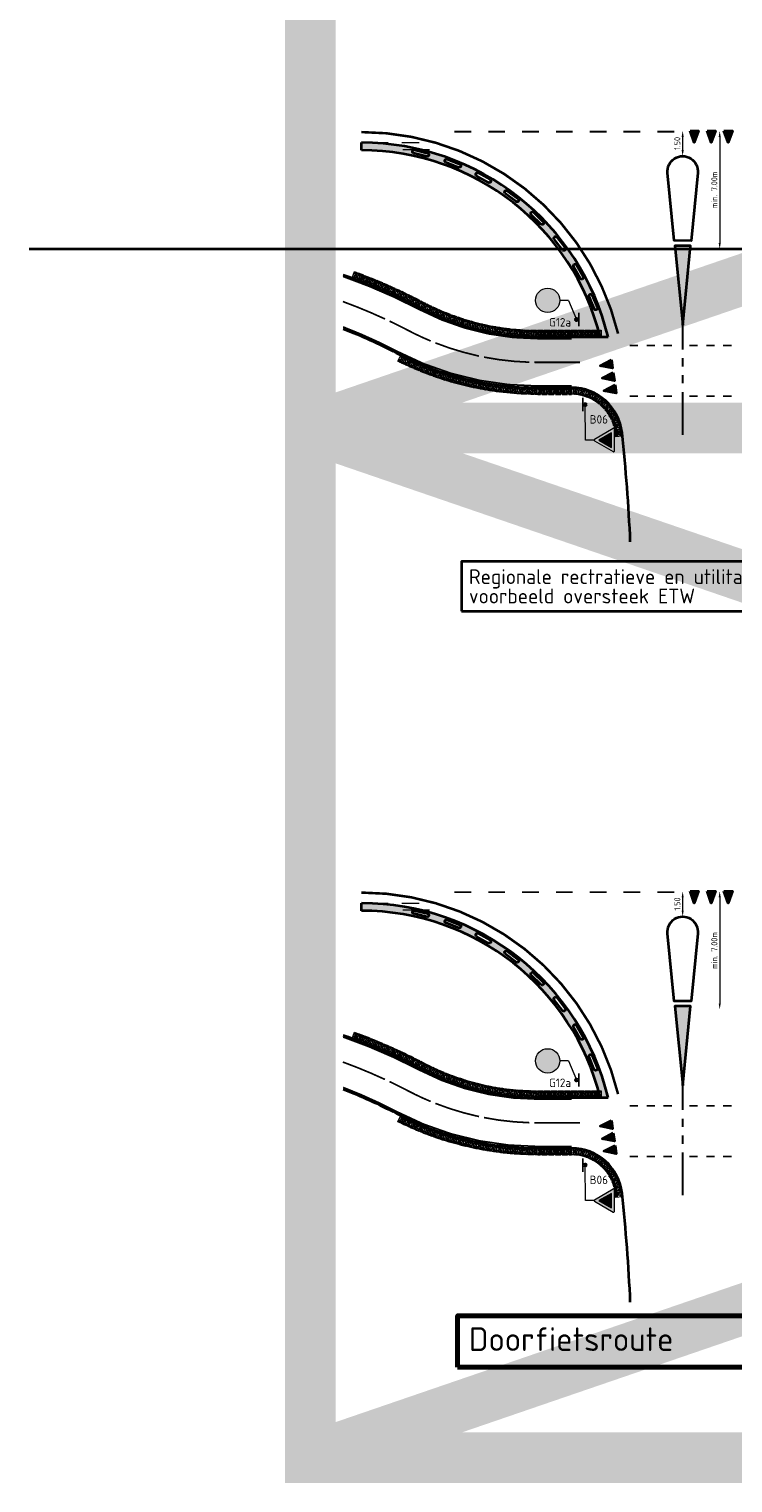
# Model space of a CAD drawing. Header units: metres. Extents: x -699 to 2316, y -1199 to 781.
# Tile 319 of 593: x 22 to 63, y 650 to 736. Entities that reach past the tile are written whole.
import ezdxf

# ---------------------------------------------------------------- set-up
doc = ezdxf.new("R2010")
doc.units = ezdxf.units.M
doc.header["$PDMODE"] = 1
doc.linetypes.add('HIDDEN2', pattern=[4.7625, 3.175, -1.5875])
for name, color, linetype, lineweight, true_color in [('N-WA-VW-VERKEERSTEKEN_BLAUW', 7, 'Continuous', 5, 0x005b8c), ('N-WA-VW-VERKEERSTEKEN_ROOD', 7, 'Continuous', 5, 0xbb1e10), ('N-WA-VW-VERKEERSTEKEN_WIT', 7, 'Continuous', 5, 0xf1f0ea)]:
    doc.layers.add(name, color=color, linetype=linetype, lineweight=lineweight, true_color=true_color)
for name, color, linetype, lineweight in [('N-WA-VW-VERKEERSTEKEN_BORD-G', 7, 'Continuous', 35), ('N-WE-VH-KANTVERHARDING-G', 210, 'Continuous', 35), ('N-WE-VH-STOOTBAND-G', 7, 'Continuous', 35), ('N-WE-VH-VERHARDING_ASFALT_CONSTRUCTIE-A', 252, 'Continuous', 18), ('N-WE-VH-VERHARDING_BETON-G', 252, 'Continuous', 35), ('N-WE-VH-VERHARDING_GRASBETONSTEEN-G', 70, 'Continuous', 35), ('N-WE-VW-MARKERING_DWARS_DRIEHOEK_5070-G', 7, 'VW-HAAIETAND70-L-N', 35), ('N-WE-VW-MARKERING_LANGS_STREEP_DOORGETROKKEN_010-G', 7, 'Continuous', 13), ('N-WE-VW-MARKERING_LANGS_STREEP_DOORGETROKKEN_015-G', 7, 'Continuous', 13), ('N-WE-VW-MARKERING_PUNTSTUK-G', 7, 'Continuous', 35), ('X-XX-AL-M', 7, 'Continuous', 18), ('X-XX-AL-T35', 50, 'Continuous', 35), ('X-XX-AL-T70', 210, 'Continuous', 70)]:
    doc.layers.add(name, color=color, linetype=linetype, lineweight=lineweight)
doc.styles.add('NLCS-ISO Standaard', font='NLCS-ISO.ttf')
doc.styles.add('NLCS-ISO-M200-T18', font='NLCS-ISO.ttf', dxfattribs={"height": 0.36})
doc.styles.add('NLCS-ISO-M200-T35', font='NLCS-ISO.ttf', dxfattribs={"height": 0.7})
doc.styles.add('NLCS-ISO-M200-T70', font='NLCS-ISO.ttf', dxfattribs={"height": 1.4})
doc.linetypes.add('VW-HAAIETAND70-L-N', pattern='A,0,-0.5,[149,NLCS.SHX,S=1,R=0,X=-0.625,Y=0],-0.5', length=1)
doc.dimstyles.new('NLCS-M200-T18-PIJL_A_L2_H2', dxfattribs={"dimscale": 0.2, "dimtxt": 2.5, "dimasz": 1.8, "dimexe": 2, "dimexo": 2, "dimgap": 0.7, "dimtad": 1, "dimzin": 0, "dimdsep": 46, "dimtxsty": 'NLCS-ISO-M200-T18', "dimcen": 0, "dimdle": 2, "dimclrd": 256, "dimclre": 256, "dimclrt": 10, "dimazin": 0, "dimtfac": 1, "dimtdec": 3, "dimtofl": 0, "dimtmove": 0, "dimatfit": 3, "dimfxl": 2, "dimtfillclr": 256, "dimtolj": 1, "dimtzin": 0, "dimlwd": -1, "dimlwe": -1, "dimarcsym": 0})

# ---------------------------------------------------------------- blocks, each defined once
blk = doc.blocks.new('NLCS_Haai70')
at = {"linetype": 'Continuous'}
blk.add_hatch(color=256, dxfattribs=at).paths.add_polyline_path([(-0.25, 0), (0.25, 0), (0, -0.7)])
blk.add_lwpolyline([(-0.25, 0), (0.25, 0), (0, -0.7)], close=True, dxfattribs=at)
blk = doc.blocks.new('PAAL')
h = blk.add_hatch(color=256)
edge = h.paths.add_edge_path()
edge.add_arc((0, 0), 0.075, 0, 360)
at = {"const_width": 0.1, "flags": 128}
blk.add_lwpolyline([(0.4, 0.138), (-0.4, 0.138)], dxfattribs=at)
blk.add_circle((0, 0), 0.075)
blk = doc.blocks.new('B06')
at = {"layer": 'N-WA-VW-VERKEERSTEKEN_ROOD'}
h = blk.add_hatch(color=256, dxfattribs=at)
edge = h.paths.add_edge_path()
edge.add_arc((-0.323, 0.579), 0.0211, 88.0686, 215.1021)
edge.add_line((-0.34, 0.567), (-0.017, 0.009))
edge.add_arc((0, 0.021), 0.0211, 214.8766, 325.6143)
edge.add_line((0.017, 0.009), (0.34, 0.567))
edge.add_arc((0.322, 0.579), 0.0211, 324.8979, 451.9314)
edge.add_line((0.322, 0.6), (-0.322, 0.6))
h.paths.add_polyline_path([(0.216, 0.517), (-0.216, 0.517), (0, 0.144)], flags=16)
at = {"layer": 'N-WA-VW-VERKEERSTEKEN_WIT'}
blk.add_hatch(color=256, dxfattribs=at).paths.add_polyline_path([(-0.216, 0.517), (0, 0.144), (0.216, 0.517)])
at = {"layer": 'N-WA-VW-VERKEERSTEKEN_ROOD'}
blk.add_lwpolyline([(-0.322, 0.6, 0.619021), (-0.34, 0.567), (-0.017, 0.009, 0.524665), (0.017, 0.009), (0.34, 0.567, 0.619021), (0.322, 0.6)], format="xyb", close=True, dxfattribs=at)
blk.add_lwpolyline([(0.216, 0.517), (-0.216, 0.517), (0, 0.144)], close=True, dxfattribs=at)
blk = doc.blocks.new('g12A')
at = {"layer": 'N-WA-VW-VERKEERSTEKEN_BLAUW'}
h = blk.add_hatch(color=256, dxfattribs=at)
edge = h.paths.add_edge_path()
edge.add_arc((0, 0.48), 0.442, 0, 360)
edge = h.paths.add_edge_path(flags=0)
edge.add_line((0.071, 0.351), (0.086, 0.321))
edge.add_arc((0.144, 0.228), 0.11, 122.05017, 173.65497)
edge.add_line((0.035, 0.24), (0.019, 0.24))
edge.add_line((0.019, 0.24), (0.071, 0.351))
h.paths.add_polyline_path([(-0.102, 0.359), (-0.099, 0.367), (0.037, 0.367), (-0.014, 0.26)], flags=0)
edge = h.paths.add_edge_path(flags=0)
edge.add_arc((0.144, 0.228), 0.072, 200.77125, 454.93388)
edge.add_line((0.138, 0.299), (0.184, 0.202))
edge.add_line((0.184, 0.202), (0.077, 0.202))
edge = h.paths.add_edge_path(flags=0)
edge.add_line((0.124, 0.24), (0.102, 0.286))
edge.add_arc((0.144, 0.228), 0.072, 125.51199, 170.19315)
edge.add_line((0.073, 0.24), (0.124, 0.24))
edge = h.paths.add_edge_path(flags=0)
edge.add_line((-0.127, 0.29), (-0.156, 0.212))
edge.add_line((-0.156, 0.212), (-0.191, 0.224))
edge.add_line((-0.191, 0.224), (-0.164, 0.3))
edge.add_arc((-0.163, 0.228), 0.072, 90.51048, 419.93678)
edge = h.paths.add_edge_path(flags=16)
edge.add_arc((-0.163, 0.228), 0.11, -276.71067, 12.07833, ccw=False)
edge.add_line((-0.151, 0.337), (-0.112, 0.444))
edge.add_line((-0.112, 0.444), (-0.085, 0.462))
edge.add_line((-0.085, 0.462), (-0.025, 0.462))
edge.add_line((-0.025, 0.462), (-0.025, 0.424))
edge.add_line((-0.025, 0.424), (-0.073, 0.424))
edge.add_line((-0.073, 0.424), (-0.08, 0.42))
edge.add_line((-0.08, 0.42), (-0.085, 0.405))
edge.add_line((-0.085, 0.405), (0.031, 0.405))
edge.add_line((0.031, 0.405), (0.031, 0.435))
edge.add_line((0.031, 0.435), (0.121, 0.435))
edge.add_line((0.121, 0.435), (0.121, 0.398))
edge.add_line((0.121, 0.398), (0.094, 0.398))
edge.add_line((0.094, 0.398), (0.091, 0.393))
edge.add_line((0.091, 0.393), (0.121, 0.335))
edge.add_arc((0.144, 0.228), 0.11, -166.48306, 102.31186, ccw=False)
edge.add_line((0.037, 0.202), (-0.012, 0.202))
edge.add_line((-0.012, 0.202), (-0.056, 0.251))
edge = h.paths.add_edge_path(flags=0)
edge.add_line((-0.185, 0.618), (-0.162, 0.68))
edge.add_arc((-0.163, 0.61), 0.0696, 88.58655, 252.56466)
edge.add_arc((-0.163, 0.61), 0.0696, 252.64439, 410.29655)
edge.add_line((-0.119, 0.664), (-0.142, 0.602))
edge.add_arc((-0.163, 0.61), 0.0228, 159.82435, 338.68092, ccw=False)
edge = h.paths.add_edge_path(flags=16)
edge.add_line((-0.229, 0.722), (-0.223, 0.703))
edge.add_arc((-0.163, 0.61), 0.11, 122.93341, 356.51628)
edge.add_line((-0.054, 0.604), (-0.027, 0.576))
edge.add_line((-0.027, 0.576), (0.039, 0.576))
edge.add_arc((0.144, 0.608), 0.11, 196.97324, 325.73132)
edge.add_arc((0.144, 0.608), 0.11, 325.72977, 528.37802)
edge.add_line((0.036, 0.63), (-0.001, 0.63))
edge.add_line((-0.001, 0.63), (0.023, 0.679))
edge.add_line((0.023, 0.679), (-0.035, 0.751))
edge.add_line((-0.035, 0.751), (-0.086, 0.752))
edge.add_line((-0.086, 0.752), (-0.081, 0.766))
edge.add_line((-0.081, 0.766), (-0.03, 0.766))
edge.add_line((-0.03, 0.766), (-0.029, 0.811))
edge.add_line((-0.029, 0.811), (-0.089, 0.812))
edge.add_arc((-0.086, 0.774), 0.0384, 95.35974, 160.26641)
edge.add_line((-0.122, 0.787), (-0.148, 0.719))
edge.add_arc((-0.163, 0.61), 0.11, 81.98265, 93.65055)
edge.add_line((-0.17, 0.72), (-0.177, 0.744))
edge.add_line((-0.177, 0.744), (-0.229, 0.722))
edge = h.paths.add_edge_path(flags=16)
edge.add_line((0.2, 0.731), (0.2, 0.76))
edge.add_line((0.2, 0.76), (0.056, 0.762))
edge.add_arc((0.056, 0.753), 0.00893, 88.6305, 201.49107)
edge.add_line((0.048, 0.75), (0.07, 0.712))
edge.add_arc((0.075, 0.72), 0.00894, 235.28791, 307.14032)
edge.add_line((0.081, 0.713), (0.101, 0.723))
edge.add_line((0.101, 0.723), (0.121, 0.729))
edge.add_line((0.121, 0.729), (0.142, 0.731))
edge.add_line((0.142, 0.731), (0.2, 0.731))
edge = h.paths.add_edge_path(flags=0)
edge.add_line((0.144, 0.585), (0.062, 0.586))
edge.add_arc((0.144, 0.606), 0.0841, 193.63284, 467.45211)
edge.add_arc((0.144, 0.608), 0.0822, 107.84443, 172.01742)
edge.add_line((0.063, 0.619), (0.145, 0.619))
edge.add_arc((0.14, 0.602), 0.0172, -75.06958, 74.0325, ccw=False)
at = {"layer": 'N-WA-VW-VERKEERSTEKEN_WIT'}
h = blk.add_hatch(color=256, dxfattribs=at)
h.dxf.hatch_style = 1
edge = h.paths.add_edge_path()
edge.add_arc((0, 0.48), 0.48, 0, 360)
at = {"layer": 'N-WA-VW-VERKEERSTEKEN_BLAUW'}
blk.add_circle((0, 0.48), 0.48, dxfattribs=at)
blk = doc.blocks.new('GBK4040I')
at = {"layer": 'N-WE-VH-VERHARDING_GRASBETONSTEEN-G', "color": 8, "lineweight": 5, "ltscale": 2}
for p, q in [((-0.2, 0.355), (0.2, 0.355)), ((-0.1, 0.34), (-0.1, 0.4)), ((-0.1, 0.14), (-0.1, 0.26)), ((-0.1, 0), (-0.1, 0.06)), ((0, 0.24), (0, 0.36)), ((0, 0), (0, 0.16)), ((0.1, 0.34), (0.1, 0.4)), ((0.1, 0.14), (0.1, 0.26)), ((0.1, 0), (0.1, 0.06))]:
    blk.add_line(p, q, dxfattribs=at)
at = {"layer": 'N-WE-VH-VERHARDING_GRASBETONSTEEN-G', "lineweight": 18, "ltscale": 2}
blk.add_lwpolyline([(-0.04, 0.4), (-0.2, 0.4), (-0.2, 0), (0.2, 0), (0.2, 0.4), (0.04, 0.4)], dxfattribs=at)
at = {"layer": 'N-WE-VH-VERHARDING_GRASBETONSTEEN-G', "color": 8, "lineweight": 5, "ltscale": 2}
for centre in [(-0.1, 0.3), (-0.1, 0.1), (0, 0.2), (0.1, 0.3), (0.1, 0.1)]:
    blk.add_circle(centre, 0.04, dxfattribs=at)
at = {"layer": 'N-WE-VH-VERHARDING_GRASBETONSTEEN-G', "lineweight": 18, "ltscale": 2}
blk.add_arc((0, 0.4), 0.04, 180, 360, dxfattribs=at)
blk = doc.blocks.new('GBK4040U')
at = {"layer": 'N-WE-VH-VERHARDING_GRASBETONSTEEN-G', "color": 8, "lineweight": 5, "ltscale": 2}
for p, q in [((-0.1, -0.06), (-0.1, 0)), ((0.1, -0.06), (0.1, 0)), ((-0.2, -0.045), (0.2, -0.045)), ((-0.1, -0.26), (-0.1, -0.14)), ((-0.1, -0.4), (-0.1, -0.34)), ((0, -0.16), (0, -0.04)), ((0, -0.4), (0, -0.24)), ((0.1, -0.26), (0.1, -0.14)), ((0.1, -0.4), (0.1, -0.34))]:
    blk.add_line(p, q, dxfattribs=at)
at = {"layer": 'N-WE-VH-VERHARDING_GRASBETONSTEEN-G', "lineweight": 18, "ltscale": 2}
blk.add_lwpolyline([(-0.04, 0), (-0.2, 0), (-0.2, -0.4), (0.2, -0.4), (0.2, 0), (0.04, 0)], dxfattribs=at)
at = {"layer": 'N-WE-VH-VERHARDING_GRASBETONSTEEN-G', "color": 8, "lineweight": 5, "ltscale": 2}
for centre in [(-0.1, -0.1), (-0.1, -0.3), (0, -0.2), (0.1, -0.1), (0.1, -0.3)]:
    blk.add_circle(centre, 0.04, dxfattribs=at)
at = {"layer": 'N-WE-VH-VERHARDING_GRASBETONSTEEN-G', "lineweight": 18, "ltscale": 2}
blk.add_arc((0, 0), 0.04, 180, 360, dxfattribs=at)
blk = doc.blocks.new('*D2425')
at = {"layer": 'Defpoints', "color": 0, "transparency": 16777216}
for p in [(62.552, 730.344), (62.552, 723.344), (62.552, 723.344)]:
    blk.add_point(p, dxfattribs=at)
at = {"layer": 'X-XX-AL-M', "transparency": 16777216}
blk.add_line((62.552, 729.984), (62.552, 723.704), dxfattribs=at)
for points in [[(62.492, 729.984), (62.612, 729.984), (62.552, 730.344)], [(62.492, 723.704), (62.612, 723.704), (62.552, 723.344)]]:
    blk.add_solid(points, dxfattribs=at)
at = {"layer": 'X-XX-AL-M', "color": 10, "transparency": 16777216, "insert": (62.232, 726.844), "char_height": 0.36, "attachment_point": 5, "rotation": 90, "style": 'NLCS-ISO-M200-T18'}
blk.add_mtext('\\A1;min. 7.00m', dxfattribs=at)
blk = doc.blocks.new('*D2426')
at = {"layer": 'Defpoints', "color": 0, "transparency": 16777216}
for p in [(60.362, 730.347), (60.362, 728.844), (60.362, 728.844)]:
    blk.add_point(p, dxfattribs=at)
at = {"layer": 'X-XX-AL-M', "transparency": 16777216}
blk.add_line((60.362, 729.987), (60.362, 729.204), dxfattribs=at)
for points in [[(60.302, 729.987), (60.422, 729.987), (60.362, 730.347)], [(60.302, 729.204), (60.422, 729.204), (60.362, 728.844)]]:
    blk.add_solid(points, dxfattribs=at)
at = {"layer": 'X-XX-AL-M', "color": 10, "transparency": 16777216, "insert": (60.042, 729.596), "char_height": 0.36, "attachment_point": 5, "rotation": 90, "style": 'NLCS-ISO-M200-T18'}
blk.add_mtext('\\A1;1.50', dxfattribs=at)
blk = doc.blocks.new('*D2430')
at = {"layer": 'Defpoints', "color": 0, "transparency": 16777216}
for p in [(62.552, 685.344), (62.552, 678.344), (62.552, 678.344)]:
    blk.add_point(p, dxfattribs=at)
at = {"layer": 'X-XX-AL-M', "transparency": 16777216}
blk.add_line((62.552, 684.984), (62.552, 678.704), dxfattribs=at)
for points in [[(62.492, 684.984), (62.612, 684.984), (62.552, 685.344)], [(62.492, 678.704), (62.612, 678.704), (62.552, 678.344)]]:
    blk.add_solid(points, dxfattribs=at)
at = {"layer": 'X-XX-AL-M', "color": 10, "transparency": 16777216, "insert": (62.232, 681.844), "char_height": 0.36, "attachment_point": 5, "rotation": 90, "style": 'NLCS-ISO-M200-T18'}
blk.add_mtext('\\A1;min. 7.00m', dxfattribs=at)
blk = doc.blocks.new('*D2431')
at = {"layer": 'Defpoints', "color": 0, "transparency": 16777216}
for p in [(60.362, 685.347), (60.362, 683.844), (60.362, 683.844)]:
    blk.add_point(p, dxfattribs=at)
at = {"layer": 'X-XX-AL-M', "transparency": 16777216}
blk.add_line((60.362, 684.987), (60.362, 684.204), dxfattribs=at)
for points in [[(60.302, 684.987), (60.422, 684.987), (60.362, 685.347)], [(60.302, 684.204), (60.422, 684.204), (60.362, 683.844)]]:
    blk.add_solid(points, dxfattribs=at)
at = {"layer": 'X-XX-AL-M', "color": 10, "transparency": 16777216, "insert": (60.042, 684.596), "char_height": 0.36, "attachment_point": 5, "rotation": 90, "style": 'NLCS-ISO-M200-T18'}
blk.add_mtext('\\A1;1.50', dxfattribs=at)

msp = doc.modelspace()

# ---------------------------------------------------------------- hatches: boundary and pattern name
at = {"layer": 'N-WE-VH-VERHARDING_ASFALT_CONSTRUCTIE-A'}
h = msp.add_hatch(dxfattribs=at)
h.set_pattern_fill('AR-CONC', color=256, scale=0.0025, angle=180, style=0)
h.set_pattern_definition([(230, (-0.01756, 761.5398), (-0.4554617, 0.0398477), [0.047625, -0.523875]), (175, (-0.01756, 761.5398), (0.0881086, -0.477642), [0.0381, -0.4191015]), (280.45144, (-0.0555, 761.5431), (-0.367353, -0.4377944), [0.040475, -0.4452256]), (226.1842, (-0.01756, 761.4128), (-0.6776976, 0.105106), [0.0714375, -0.7858125]), (276.6356, (-0.074, 761.42155), (-0.5935103, -0.6185653), [0.0607126, -0.667839]), (171.1842, (-0.01756, 761.4128), (-0.59351, -0.618565), [0.05715, -0.628649]), (201, (-0.08106, 761.44454), (-0.379036, 0.255663), [0.047625, -0.523875]), (146, (-0.08106, 761.44454), (-0.154505, -0.46047), [0.0381, -0.4191]), (251.45144, (-0.11264, 761.46584), (-0.533541, -0.204807), [0.040475, -0.4452248]), (217.5, (-0.01756, 761.53979), (-0.0077215, -0.2113876), [0, -0.41402, 0, -0.42545, 0, -0.4206875]), (187.5, (-0.01756, 761.5398), (-0.16704916, -0.25045144), [0, -0.24257, 0, -0.404495, 0, -0.1603375]), (147.5, (0.12405, 761.53979), (-0.3389765, 0.01432186), [0, -0.15875, 0, -0.4953, 0, -0.657225]), (137.5, (0.18755, 761.5398), (-0.370323, -0.0635662), [0, -0.206375, 0, -0.32893, 0, -0.466725])])
h.paths.add_polyline_path([(41.3613, 729.6442), (41.3613, 729.1942, -0.344723), (55.4841, 718.1442), (55.9473, 718.1442, 0.346802)])
h.paths.add_polyline_path([(48.8756, 727.2849), (48.177, 727.6748, -1), (48.2745, 727.8494), (48.973, 727.4595, -1)], flags=16)
h.paths.add_polyline_path([(49.9905, 726.7977), (50.6302, 726.3172, -1), (50.5101, 726.1573), (49.8704, 726.6378, -1)], flags=16)
h.paths.add_polyline_path([(47.104, 728.182), (46.3593, 728.4742, -1), (46.4324, 728.6604), (47.1771, 728.3682, -1)], flags=16)
h.paths.add_polyline_path([(51.5492, 725.5243), (52.1183, 724.962, -1), (51.9777, 724.8198), (51.4087, 725.382, -1)], flags=16)
h.paths.add_polyline_path([(45.2278, 728.8322), (44.4505, 729.0215, -1), (44.4979, 729.2158), (45.2751, 729.0266, -1)], flags=16)
h.paths.add_polyline_path([(52.9222, 724.0526), (53.4103, 723.4187, -1), (53.2518, 723.2967), (52.7637, 723.9305, -1)], flags=16)
h.paths.add_polyline_path([(54.0843, 722.4093), (54.4826, 721.7154, -1), (54.3091, 721.6159), (53.9108, 722.3097, -1)], flags=16)
h.paths.add_polyline_path([(55.0144, 720.6244), (55.3156, 719.8832, -1), (55.1303, 719.8079), (54.8292, 720.5491, -1)], flags=16)
h = msp.add_hatch(dxfattribs=at)
h.set_pattern_fill('AR-CONC', color=256, scale=0.0025, angle=180, style=0)
h.set_pattern_definition([(230, (-0.01756, 716.5398), (-0.4554617, 0.0398477), [0.047625, -0.523875]), (175, (-0.01756, 716.5398), (0.0881086, -0.477642), [0.0381, -0.4191015]), (280.45144, (-0.0555, 716.5431), (-0.367353, -0.4377944), [0.040475, -0.4452256]), (226.1842, (-0.01756, 716.4128), (-0.6776976, 0.105106), [0.0714375, -0.7858125]), (276.6356, (-0.074, 716.42155), (-0.5935103, -0.6185653), [0.0607126, -0.667839]), (171.1842, (-0.01756, 716.4128), (-0.59351, -0.618565), [0.05715, -0.628649]), (201, (-0.08106, 716.44454), (-0.379036, 0.255663), [0.047625, -0.523875]), (146, (-0.08106, 716.44454), (-0.154505, -0.46047), [0.0381, -0.4191]), (251.45144, (-0.11264, 716.46584), (-0.533541, -0.204807), [0.040475, -0.4452248]), (217.5, (-0.01756, 716.53979), (-0.0077215, -0.2113876), [0, -0.41402, 0, -0.42545, 0, -0.4206875]), (187.5, (-0.01756, 716.5398), (-0.16704916, -0.25045144), [0, -0.24257, 0, -0.404495, 0, -0.1603375]), (147.5, (0.12405, 716.53979), (-0.3389765, 0.01432186), [0, -0.15875, 0, -0.4953, 0, -0.657225]), (137.5, (0.18755, 716.5398), (-0.370323, -0.0635662), [0, -0.206375, 0, -0.32893, 0, -0.466725])])
h.paths.add_polyline_path([(41.3613, 684.6442), (41.3613, 684.1942, -0.344723), (55.4841, 673.1442), (55.9473, 673.1442, 0.346802)])
h.paths.add_polyline_path([(48.8756, 682.2849), (48.177, 682.6748, -1), (48.2745, 682.8494), (48.973, 682.4595, -1)], flags=16)
h.paths.add_polyline_path([(49.9905, 681.7977), (50.6302, 681.3172, -1), (50.5101, 681.1573), (49.8704, 681.6378, -1)], flags=16)
h.paths.add_polyline_path([(47.104, 683.182), (46.3593, 683.4742, -1), (46.4324, 683.6604), (47.1771, 683.3682, -1)], flags=16)
h.paths.add_polyline_path([(51.5492, 680.5243), (52.1183, 679.962, -1), (51.9777, 679.8198), (51.4087, 680.382, -1)], flags=16)
h.paths.add_polyline_path([(45.2278, 683.8322), (44.4505, 684.0215, -1), (44.4979, 684.2158), (45.2751, 684.0266, -1)], flags=16)
h.paths.add_polyline_path([(52.9222, 679.0526), (53.4103, 678.4187, -1), (53.2518, 678.2967), (52.7637, 678.9305, -1)], flags=16)
h.paths.add_polyline_path([(54.0843, 677.4093), (54.4826, 676.7154, -1), (54.3091, 676.6159), (53.9108, 677.3097, -1)], flags=16)
h.paths.add_polyline_path([(55.0144, 675.6244), (55.3156, 674.8832, -1), (55.1303, 674.8079), (54.8292, 675.5491, -1)], flags=16)
at = {"layer": 'N-WE-VW-MARKERING_PUNTSTUK-G'}
h = msp.add_hatch(color=256, dxfattribs=at)
h.paths.add_polyline_path([(60.3617, 718.8644), (60.3628, 723.5442), (59.8925, 723.5445)])
h.paths.add_polyline_path([(60.8333, 723.5439), (60.3628, 723.5442), (60.3617, 718.8644), (60.3637, 718.8444)])
h = msp.add_hatch(color=256, dxfattribs=at)
h.paths.add_polyline_path([(60.3617, 673.8644), (60.3628, 678.5442), (59.8925, 678.5445)])
h.paths.add_polyline_path([(60.8333, 678.5439), (60.3628, 678.5442), (60.3617, 673.8644), (60.3637, 673.8444)])

# ---------------------------------------------------------------- linework, layer by layer
at = {"color": 252, "const_width": 3}
msp.add_lwpolyline([(38.3424, 773.6945), (215.9474, 773.6945), (215.9474, 651.8362), (38.3424, 651.8362)], close=True, dxfattribs=at)
for points in [[(215.9474, 773.6945), (38.3424, 712.7654)], [(215.9474, 651.8362), (38.3424, 712.7654)], [(38.3424, 651.8362), (215.9474, 712.7654)], [(38.3424, 712.7654), (215.9474, 712.7654)]]:
    msp.add_lwpolyline(points, dxfattribs=at)
at = {"layer": 'N-WA-VW-VERKEERSTEKEN_BORD-G', "lineweight": 13}
for p, q in [((53.6005, 720.3102), (53.1005, 720.3102)), ((53.6005, 720.3102), (54.0916, 719.1792)), ((54.6207, 712.0398), (54.5916, 714.1442)), ((55.1207, 712.0398), (54.6207, 712.0398)), ((53.6005, 675.3102), (53.1005, 675.3102)), ((53.6005, 675.3102), (54.0916, 674.1792)), ((54.6207, 667.0398), (54.5916, 669.1442)), ((55.1207, 667.0398), (54.6207, 667.0398))]:
    msp.add_line(p, q, dxfattribs=at)
at = {"layer": 'N-WE-VH-KANTVERHARDING-G', "color": 8, "linetype": 'HIDDEN2', "lineweight": 5, "ltscale": 0.5}
for p, q in [((41.3613, 729.6442), (44.777, 729.6442)), ((43.8032, 729.2442), (45.7701, 729.2442)), ((41.3613, 684.6442), (44.777, 684.6442)), ((43.8032, 684.2442), (45.7701, 684.2442))]:
    msp.add_line(p, q, dxfattribs=at)
at = {"layer": 'N-WE-VH-KANTVERHARDING-G', "flags": 128}
for points in [[(59.4667, 727.8557, -1.1034778), (61.258, 727.856), (60.8629, 723.8439), (59.8629, 723.8445), (59.4667, 727.8557)], [(40.28, 721.8274, -0.0375261), (44.8197, 719.863, 0.1214435), (51.7916, 718.1442), (55.9473, 718.1442)], [(40.28, 718.6333, -0.0288047), (43.4253, 717.2067, 0.1214435), (51.7916, 715.1442), (53.7916, 715.1442)], [(59.4667, 682.8557, -1.1034778), (61.258, 682.856), (60.8629, 678.8439), (59.8629, 678.8445), (59.4667, 682.8557)], [(40.28, 676.8274, -0.0375261), (44.8197, 674.863, 0.1214435), (51.7916, 673.1442), (55.9473, 673.1442)], [(40.28, 673.6333, -0.0288047), (43.4253, 672.2067, 0.1214435), (51.7916, 670.1442), (53.7916, 670.1442)]]:
    msp.add_lwpolyline(points, format="xyb", dxfattribs=at)
msp.add_lwpolyline([(68.6421, 723.3442), (21.706, 723.3442)], dxfattribs=at)
at = {"layer": 'N-WE-VH-KANTVERHARDING-G'}
for centre, radius, start, end in [((41.3613, 714.6442), 15, 13.493399, 90), ((53.7916, 712.1442), 3, 6.218135, 90), ((-42.6377, 701.6378), 100, 2.513578, 6.218135), ((41.3613, 669.6442), 15, 13.493399, 90), ((53.7916, 667.1442), 3, 6.218135, 90), ((-42.6377, 656.6378), 100, 2.513578, 6.218135)]:
    msp.add_arc(centre, radius, start, end, dxfattribs=at)
at = {"layer": 'N-WE-VH-STOOTBAND-G'}
for points in [[(44.4505, 729.0215, -1), (44.4979, 729.2158), (45.2751, 729.0266, -1), (45.2278, 728.8322)], [(48.177, 727.6748, -1), (48.2745, 727.8494), (48.973, 727.4595, -1), (48.8756, 727.2849)], [(49.8704, 726.6378, -1), (49.9905, 726.7977), (50.6302, 726.3172, -1), (50.5101, 726.1573)], [(51.4087, 725.382, -1), (51.5492, 725.5243), (52.1183, 724.962, -1), (51.9777, 724.8198)], [(52.7637, 723.9305, -1), (52.9222, 724.0526), (53.4103, 723.4187, -1), (53.2518, 723.2967)], [(53.9108, 722.3097, -1), (54.0843, 722.4093), (54.4826, 721.7154, -1), (54.3091, 721.6159)], [(54.8292, 720.5491, -1), (55.0144, 720.6244), (55.3156, 719.8832, -1), (55.1303, 719.8079)], [(44.4505, 684.0215, -1), (44.4979, 684.2158), (45.2751, 684.0266, -1), (45.2278, 683.8322)], [(48.177, 682.6748, -1), (48.2745, 682.8494), (48.973, 682.4595, -1), (48.8756, 682.2849)], [(49.8704, 681.6378, -1), (49.9905, 681.7977), (50.6302, 681.3172, -1), (50.5101, 681.1573)], [(51.4087, 680.382, -1), (51.5492, 680.5243), (52.1183, 679.962, -1), (51.9777, 679.8198)], [(52.7637, 678.9305, -1), (52.9222, 679.0526), (53.4103, 678.4187, -1), (53.2518, 678.2967)], [(53.9108, 677.3097, -1), (54.0843, 677.4093), (54.4826, 676.7154, -1), (54.3091, 676.6159)], [(54.8292, 675.5491, -1), (55.0144, 675.6244), (55.3156, 674.8832, -1), (55.1303, 674.8079)]]:
    msp.add_lwpolyline(points, format="xyb", close=True, dxfattribs=at)
at = {"layer": 'N-WE-VH-STOOTBAND-G', "flags": 128}
for points in [[(46.3593, 728.4742, -1), (46.4324, 728.6604), (47.1771, 728.3682, -1), (47.104, 728.182)], [(46.3593, 683.4742, -1), (46.4324, 683.6604), (47.1771, 683.3682, -1), (47.104, 683.182)]]:
    msp.add_lwpolyline(points, format="xyb", close=True, dxfattribs=at)
at = {"layer": 'N-WE-VH-VERHARDING_BETON-G'}
for p, q in [((41.3613, 729.1942), (41.3613, 729.6442)), ((41.3613, 684.1942), (41.3613, 684.6442))]:
    msp.add_line(p, q, dxfattribs=at)
for centre in [(41.3613, 714.6442), (41.3613, 669.6442)]:
    msp.add_arc(centre, 14.55, 13.918994, 90, dxfattribs=at)
at = {"layer": 'N-WE-VW-MARKERING_LANGS_STREEP_DOORGETROKKEN_010-G', "const_width": 0.1}
for points in [[(46.8613, 730.2942), (47.8613, 730.2942)], [(48.8613, 730.2942), (49.8613, 730.2942)], [(50.8613, 730.2942), (51.8613, 730.2942)], [(52.8613, 730.2942), (53.8613, 730.2942)], [(54.8613, 730.2942), (55.8613, 730.2942)], [(56.8613, 730.2942), (57.8613, 730.2942)], [(58.8613, 730.2942), (59.8613, 730.2942)], [(60.3625, 719.6459), (60.3625, 717.3942)], [(57.2231, 717.6442), (57.7231, 717.6442)], [(58.2231, 717.6442), (58.7231, 717.6442)], [(59.2231, 717.6442), (59.7231, 717.6442)], [(60.7534, 717.6442), (61.2534, 717.6442)], [(61.7534, 717.6442), (62.2534, 717.6442)], [(62.7534, 717.6442), (63.2534, 717.6442)], [(60.3625, 716.8942), (60.3625, 716.3942)], [(60.3625, 715.8942), (60.3625, 715.3942)], [(60.3625, 714.8942), (60.3625, 712.3442)], [(57.2231, 714.6442), (57.7231, 714.6442)], [(58.2231, 714.6442), (58.7231, 714.6442)], [(59.2231, 714.6442), (59.7231, 714.6442)], [(60.7534, 714.6442), (61.2534, 714.6442)], [(61.7534, 714.6442), (62.2534, 714.6442)], [(62.7534, 714.6442), (63.2534, 714.6442)], [(46.8613, 685.2942), (47.8613, 685.2942)], [(48.8613, 685.2942), (49.8613, 685.2942)], [(50.8613, 685.2942), (51.8613, 685.2942)], [(52.8613, 685.2942), (53.8613, 685.2942)], [(54.8613, 685.2942), (55.8613, 685.2942)], [(56.8613, 685.2942), (57.8613, 685.2942)], [(58.8613, 685.2942), (59.8613, 685.2942)], [(60.3625, 674.6459), (60.3625, 672.3942)], [(57.2231, 672.6442), (57.7231, 672.6442)], [(58.2231, 672.6442), (58.7231, 672.6442)], [(59.2231, 672.6442), (59.7231, 672.6442)], [(60.3625, 671.8942), (60.3625, 671.3942)], [(60.7534, 672.6442), (61.2534, 672.6442)], [(61.7534, 672.6442), (62.2534, 672.6442)], [(62.7534, 672.6442), (63.2534, 672.6442)], [(60.3625, 670.8942), (60.3625, 670.3942)], [(57.2231, 669.6442), (57.7231, 669.6442)], [(58.2231, 669.6442), (58.7231, 669.6442)], [(59.2231, 669.6442), (59.7231, 669.6442)], [(60.3625, 669.8942), (60.3625, 667.3442)], [(60.7534, 669.6442), (61.2534, 669.6442)], [(61.7534, 669.6442), (62.2534, 669.6442)], [(62.7534, 669.6442), (63.2534, 669.6442)]]:
    msp.add_lwpolyline(points, dxfattribs=at)
for points in [[(40.28, 721.7215, -0.0372625), (44.7732, 719.7744, 0.1214435), (51.7916, 718.0442), (53.7916, 718.0442)], [(40.2624, 720.2418, -0.0214318), (42.7567, 719.2102)], [(40.28, 718.7405, -0.0291253), (43.4718, 717.2953, 0.1214435), (51.7916, 715.2442), (53.7916, 715.2442)], [(43.0281, 719.0825, -0.0097129), (44.1225, 718.5348, 0.0223705), (45.4585, 717.908)], [(45.7365, 717.7954, 0.0409319), (48.3178, 717.014)], [(48.6117, 716.9535, 0.0409319), (51.2917, 716.6518, 0.0409319)], [(51.5916, 716.6454, 0.0030303), (51.7916, 716.6442), (54.2916, 716.6442)], [(40.28, 676.7215, -0.0372625), (44.7732, 674.7744, 0.1214435), (51.7916, 673.0442), (53.7916, 673.0442)], [(40.2624, 675.2418, -0.0214318), (42.7567, 674.2102)], [(40.28, 673.7405, -0.0291253), (43.4718, 672.2953, 0.1214435), (51.7916, 670.2442), (53.7916, 670.2442)], [(43.0281, 674.0825, -0.0097129), (44.1225, 673.5348, 0.0223705), (45.4585, 672.908)], [(45.7365, 672.7954, 0.0409319), (48.3178, 672.014)], [(48.6117, 671.9535, 0.0409319), (51.2917, 671.6518, 0.0409319)], [(51.5916, 671.6454, 0.0030303), (51.7916, 671.6442), (54.2916, 671.6442)]]:
    msp.add_lwpolyline(points, format="xyb", dxfattribs=at)
at = {"layer": 'N-WE-VW-MARKERING_LANGS_STREEP_DOORGETROKKEN_015-G', "const_width": 0.15, "flags": 128}
for points in [[(56.5419, 718.3442, 0.3458035), (41.3613, 730.2692)], [(56.5419, 673.3442, 0.3458035), (41.3613, 685.2692)]]:
    msp.add_lwpolyline(points, format="xyb", dxfattribs=at)
at = {"layer": 'N-WE-VW-MARKERING_PUNTSTUK-G', "flags": 128}
for points in [[(60.3637, 718.8444), (60.8333, 723.5439), (59.8925, 723.5445), (60.3637, 718.8444)], [(60.3637, 673.8444), (60.8333, 678.5439), (59.8925, 678.5445), (60.3637, 673.8444)]]:
    msp.add_lwpolyline(points, dxfattribs=at)
at = {"layer": 'X-XX-AL-T35'}
msp.add_lwpolyline([(47.2752, 701.9181), (73.0928, 701.9181), (73.0928, 704.8536), (47.2752, 704.8536)], close=True, dxfattribs=at)
at = {"layer": 'X-XX-AL-T70'}
msp.add_lwpolyline([(47.0461, 657.1883), (72.4781, 657.1883), (72.4781, 660.2253), (47.0461, 660.2253)], close=True, dxfattribs=at)

# ---------------------------------------------------------------- block references
at = {"xscale": 1.5, "yscale": 1.5, "zscale": 1.5, "rotation": 90}
for p in [(53.1005, 720.3102), (53.1005, 675.3102)]:
    msp.add_blockref('g12A', p, dxfattribs=at)
at = {"layer": 'N-WA-VW-VERKEERSTEKEN_BORD-G', "lineweight": 13}
for p, rotation in [((54.0916, 719.1792), 270), ((54.5916, 714.1442), 89.99999999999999), ((54.0916, 674.1792), 270), ((54.5916, 669.1442), 89.99999999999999)]:
    msp.add_blockref('PAAL', p, dxfattribs=dict(at, rotation=rotation))
at = {"layer": 'N-WA-VW-VERKEERSTEKEN_BORD-G', "xscale": 2, "yscale": 2, "zscale": 2, "rotation": 270}
for p in [(55.1207, 712.0398), (55.1207, 667.0398)]:
    msp.add_blockref('B06', p, dxfattribs=at)
at = {"layer": 'N-WE-VH-VERHARDING_GRASBETONSTEEN-G', "xscale": -1}
for name, p, rotation in [('GBK4040I', (40.9964, 721.57), 339.5774726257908), ('GBK4040I', (41.3704, 721.4282), 338.8829783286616), ('GBK4040I', (41.7426, 721.2818), 338.1884840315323), ('GBK4040I', (42.1131, 721.1309), 337.4939897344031), ('GBK4040I', (42.4817, 720.9756), 336.7994954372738), ('GBK4040I', (42.8484, 720.8158), 336.1050011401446), ('GBK4040I', (43.2131, 720.6515), 335.4105068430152), ('GBK4040I', (43.5758, 720.4829), 334.716012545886), ('GBK4040I', (43.9364, 720.3098), 334.0215182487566), ('GBK4040I', (44.2949, 720.1325), 333.3270239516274), ('GBK4040I', (44.6513, 719.9507), 332.6325296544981), ('GBK4040U', (45.1903, 720.1219), 333.1183177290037), ('GBK4040U', (45.5495, 719.9459), 334.6880651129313), ('GBK4040U', (45.9134, 719.7799), 336.2578124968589), ('GBK4040U', (46.2817, 719.6239), 337.8275598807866), ('GBK4040U', (46.6541, 719.478), 339.3973072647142), ('GBK4040U', (47.0304, 719.3424), 340.9670546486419), ('GBK4040U', (47.4103, 719.2171), 342.5368020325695), ('GBK4040U', (47.7934, 719.1023), 344.1065494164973), ('GBK4040U', (48.1796, 718.9981), 345.6762968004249), ('GBK4040U', (48.5685, 718.9044), 347.2460441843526), ('GBK4040U', (48.9598, 718.8215), 348.8157915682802), ('GBK4040U', (49.3532, 718.7493), 350.3855389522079), ('GBK4040U', (49.7484, 718.6879), 351.9552863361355), ('GBK4040U', (50.1452, 718.6373), 353.5250337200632), ('GBK4040U', (50.5432, 718.5977), 355.0947811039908), ('GBK4040U', (50.9422, 718.5689), 356.6645284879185), ('GBK4040U', (51.3418, 718.5511), 358.2342758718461), ('GBK4040I', (43.8723, 716.9799), 153.8986155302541), ('GBK4040I', (44.2335, 716.8079), 155.1718550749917), ('GBK4040I', (44.5983, 716.644), 156.4450946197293), ('GBK4040I', (44.9668, 716.4883), 157.7183341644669), ('GBK4040I', (45.3385, 716.3407), 158.9915737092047), ('GBK4040I', (45.7135, 716.2015), 160.2648132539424), ('GBK4040I', (46.0915, 716.0706), 161.5380527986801), ('GBK4040I', (46.4723, 715.9482), 162.8112923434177), ('GBK4040I', (46.8557, 715.8342), 164.0845318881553), ('GBK4040I', (47.2416, 715.7288), 165.357771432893), ('GBK4040I', (47.6297, 715.632), 166.6310109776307), ('GBK4040I', (48.0198, 715.5438), 167.9042505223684), ('GBK4040I', (48.4118, 715.4644), 169.1774900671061), ('GBK4040I', (48.8055, 715.3936), 170.4507296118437), ('GBK4040I', (49.2007, 715.3317), 171.7239691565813), ('GBK4040I', (49.5971, 715.2785), 172.9972087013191), ('GBK4040I', (49.9946, 715.2341), 174.2704482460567), ('GBK4040I', (50.3931, 715.1986), 175.5436877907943), ('GBK4040I', (50.7922, 715.172), 176.8169273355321), ('GBK4040I', (51.1918, 715.1542), 178.0901668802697), ('GBK4040I', (51.5917, 715.1453), 179.3634064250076), ('GBK4040U', (53.991, 714.7366), 175.6012946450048), ('GBK4040U', (54.3859, 714.6754), 166.7865593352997), ('GBK4040U', (54.7668, 714.5544), 157.9718240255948), ('GBK4040U', (55.1246, 714.3765), 149.1570887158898), ('GBK4040U', (55.451, 714.1459), 140.3423534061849), ('GBK4040U', (55.7381, 713.868), 131.5276180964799), ('GBK4040U', (55.9793, 713.5493), 122.7128827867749), ('GBK4040U', (56.1687, 713.1975), 113.89814747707), ('GBK4040U', (56.3021, 712.8208), 105.0834121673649), ('GBK4040U', (56.3759, 712.4289), 96.27733915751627), ('GBK4040I', (40.9964, 676.57), 339.5774726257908), ('GBK4040I', (41.3704, 676.4282), 338.8829783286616), ('GBK4040I', (41.7426, 676.2818), 338.1884840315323), ('GBK4040I', (42.1131, 676.1309), 337.4939897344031), ('GBK4040I', (42.4817, 675.9756), 336.7994954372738), ('GBK4040I', (42.8484, 675.8158), 336.1050011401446), ('GBK4040I', (43.2131, 675.6515), 335.4105068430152), ('GBK4040I', (43.5758, 675.4829), 334.716012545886), ('GBK4040I', (43.9364, 675.3098), 334.0215182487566), ('GBK4040I', (44.2949, 675.1325), 333.3270239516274), ('GBK4040I', (44.6513, 674.9507), 332.6325296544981), ('GBK4040U', (45.1903, 675.1219), 333.1183177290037), ('GBK4040U', (45.5495, 674.9459), 334.6880651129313), ('GBK4040U', (45.9134, 674.7799), 336.2578124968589), ('GBK4040U', (46.2817, 674.6239), 337.8275598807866), ('GBK4040U', (46.6541, 674.478), 339.3973072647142), ('GBK4040U', (47.0304, 674.3424), 340.9670546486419), ('GBK4040U', (47.4103, 674.2171), 342.5368020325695), ('GBK4040U', (47.7934, 674.1023), 344.1065494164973), ('GBK4040U', (48.1796, 673.9981), 345.6762968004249), ('GBK4040U', (48.5685, 673.9044), 347.2460441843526), ('GBK4040U', (48.9598, 673.8215), 348.8157915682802), ('GBK4040U', (49.3532, 673.7493), 350.3855389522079), ('GBK4040U', (49.7484, 673.6879), 351.9552863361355), ('GBK4040U', (50.1452, 673.6373), 353.5250337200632), ('GBK4040U', (50.5432, 673.5977), 355.0947811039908), ('GBK4040U', (50.9422, 673.5689), 356.6645284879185), ('GBK4040U', (51.3418, 673.5511), 358.2342758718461), ('GBK4040I', (43.8723, 671.9799), 153.8986155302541), ('GBK4040I', (44.2335, 671.8079), 155.1718550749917), ('GBK4040I', (44.5983, 671.644), 156.4450946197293), ('GBK4040I', (44.9668, 671.4883), 157.7183341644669), ('GBK4040I', (45.3385, 671.3407), 158.9915737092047), ('GBK4040I', (45.7135, 671.2015), 160.2648132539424), ('GBK4040I', (46.0915, 671.0706), 161.5380527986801), ('GBK4040I', (46.4723, 670.9482), 162.8112923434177), ('GBK4040I', (46.8557, 670.8342), 164.0845318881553), ('GBK4040I', (47.2416, 670.7288), 165.357771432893), ('GBK4040I', (47.6297, 670.632), 166.6310109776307), ('GBK4040I', (48.0198, 670.5438), 167.9042505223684), ('GBK4040I', (48.4118, 670.4644), 169.1774900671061), ('GBK4040I', (48.8055, 670.3936), 170.4507296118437), ('GBK4040I', (49.2007, 670.3317), 171.7239691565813), ('GBK4040I', (49.5971, 670.2785), 172.9972087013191), ('GBK4040I', (49.9946, 670.2341), 174.2704482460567), ('GBK4040I', (50.3931, 670.1986), 175.5436877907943), ('GBK4040I', (50.7922, 670.172), 176.8169273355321), ('GBK4040I', (51.1918, 670.1542), 178.0901668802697), ('GBK4040I', (51.5917, 670.1453), 179.3634064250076), ('GBK4040U', (53.991, 669.7366), 175.6012946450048), ('GBK4040U', (54.3859, 669.6754), 166.7865593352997), ('GBK4040U', (54.7668, 669.5544), 157.9718240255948), ('GBK4040U', (55.1246, 669.3765), 149.1570887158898), ('GBK4040U', (55.451, 669.1459), 140.3423534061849), ('GBK4040U', (55.7381, 668.868), 131.5276180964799), ('GBK4040U', (55.9793, 668.5493), 122.7128827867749), ('GBK4040U', (56.1687, 668.1975), 113.89814747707), ('GBK4040U', (56.3021, 667.8208), 105.0834121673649), ('GBK4040U', (56.3759, 667.4289), 96.27733915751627)]:
    msp.add_blockref(name, p, dxfattribs=dict(at, rotation=rotation))
for p in [(51.7417, 718.1442), (52.1417, 718.1442), (52.5417, 718.1442), (52.9417, 718.1442), (53.3417, 718.1442), (53.7417, 718.1442), (54.1417, 718.1442), (54.5417, 718.1442), (54.9417, 718.1442), (55.3417, 718.1442), (51.7417, 673.1442), (52.1417, 673.1442), (52.5417, 673.1442), (52.9417, 673.1442), (53.3417, 673.1442), (53.7417, 673.1442), (54.1417, 673.1442), (54.5417, 673.1442), (54.9417, 673.1442), (55.3417, 673.1442)]:
    msp.add_blockref('GBK4040I', p, dxfattribs=at)
at = {"layer": 'N-WE-VH-VERHARDING_GRASBETONSTEEN-G', "rotation": 180}
for p in [(51.9916, 715.1442), (52.3916, 715.1442), (52.7916, 715.1442), (53.1916, 715.1442), (53.5916, 715.1442), (51.9916, 670.1442), (52.3916, 670.1442), (52.7916, 670.1442), (53.1916, 670.1442), (53.5916, 670.1442)]:
    msp.add_blockref('GBK4040I', p, dxfattribs=at)
at = {"layer": 'N-WE-VW-MARKERING_DWARS_DRIEHOEK_5070-G'}
for p in [(61.052, 730.3442), (62.052, 730.3442), (63.052, 730.3442), (61.052, 685.3442), (62.052, 685.3442), (63.052, 685.3442)]:
    msp.add_blockref('NLCS_Haai70', p, dxfattribs=at)
at = {"layer": 'N-WE-VW-MARKERING_DWARS_DRIEHOEK_5070-G', "rotation": 278.2883291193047}
for p in [(56.1804, 716.5436), (56.2886, 715.8015), (56.3967, 715.0593), (56.1804, 671.5436), (56.2886, 670.8015), (56.3967, 670.0593)]:
    msp.add_blockref('NLCS_Haai70', p, dxfattribs=at)

# ---------------------------------------------------------------- texts
at = {"layer": 'X-XX-AL-M', "char_height": 0.5, "attachment_point": 5, "style": 'NLCS-ISO Standaard'}
for s, insert in [('\\A1;G12a', (53.1082, 719.0139)), ('\\A1;B06', (55.4031, 713.2699)), ('\\A1;G12a', (53.1082, 674.0139)), ('\\A1;B06', (55.4031, 668.2699))]:
    msp.add_mtext(s, dxfattribs=dict(at, insert=insert))
at = {"layer": 'X-XX-AL-T35', "style": 'NLCS-ISO-M200-T35'}
for s, p in [('Regionale rectratieve en utilitaire fietsroutes ', (47.723, 703.5255)), ('voorbeeld oversteek ETW', (47.723, 702.3784))]:
    msp.add_text(s, height=0.875, dxfattribs=at).set_placement(p)
at = {"layer": 'X-XX-AL-T70', "style": 'NLCS-ISO-M200-T70'}
msp.add_text('Doorfietsroute', height=1.4, dxfattribs=at).set_placement((47.723, 658.1442))

# ---------------------------------------------------------------- dimensions: what is measured, and where the dimension line sits
at = {"layer": 'X-XX-AL-M'}
for base, p1, p2, picture, middle in [((60.3622, 728.8442), (60.3622, 730.3473), (60.3622, 728.8442), '*D2426', (60.0422, 729.5957)), ((60.3622, 683.8442), (60.3622, 685.3473), (60.3622, 683.8442), '*D2431', (60.0422, 684.5957))]:
    dim = msp.add_linear_dim(base=base, p1=p1, p2=p2, angle=90, dimstyle='NLCS-M200-T18-PIJL_A_L2_H2', dxfattribs=at)
    dim.commit()
    dim.dimension.update_dxf_attribs({"geometry": picture, "text_midpoint": middle})
for base, p1, p2, picture, middle in [((62.552, 723.3442), (62.552, 730.3442), (62.552, 723.3442), '*D2425', (62.2318, 726.8442)), ((62.552, 678.3442), (62.552, 685.3442), (62.552, 678.3442), '*D2430', (62.2318, 681.8442))]:
    dim = msp.add_linear_dim(base=base, p1=p1, p2=p2, angle=90, text='min. <>m', dimstyle='NLCS-M200-T18-PIJL_A_L2_H2', dxfattribs=at)
    dim.commit()
    dim.dimension.update_dxf_attribs({"geometry": picture, "text_midpoint": middle})

doc.saveas('drawing.dxf')
